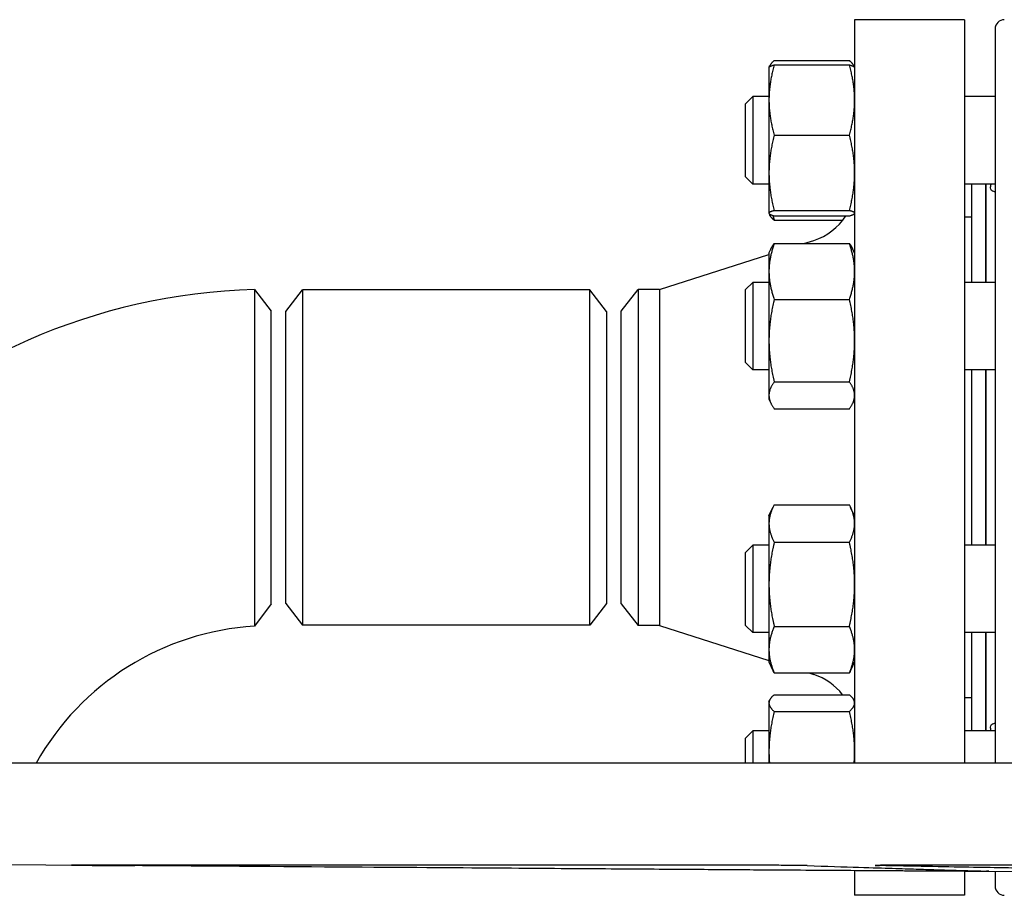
# Model space of a CAD drawing. Header units: inches. Extents: x 24 to 1128, y -69 to 748.
# Tile 483 of 656: x 601.01 to 609.44, y 384.1 to 391.6. Entities that reach past the tile are written whole.
import ezdxf

# ---------------------------------------------------------------- set-up
doc = ezdxf.new("R2010")
doc.units = ezdxf.units.IN
doc.header["$LTSCALE"] = 32
doc.header["$MEASUREMENT"] = 0
doc.layers.add('Visible (ANSI)', color=7, linetype='Continuous', lineweight=30)

msp = doc.modelspace()

# ---------------------------------------------------------------- linework, layer by layer
at = {"layer": 'Visible (ANSI)'}
for p, q in [((608.16063, 391.59867), (608.16063, 385.23187)), ((609.10063, 391.59867), (608.16063, 391.59867)), ((609.10063, 391.59867), (609.10063, 385.23187)), ((609.36437, 391.51993), (609.36437, 385.23187)), ((607.42719, 391.19108), (607.43255, 391.20256)), ((607.47172, 391.24905), (608.11555, 391.24905)), ((607.47172, 391.21105), (608.11555, 391.21105)), ((608.16007, 391.19108), (608.15472, 391.20256)), ((607.42663, 391.18988), (607.42719, 391.19108)), ((607.42663, 391.18988), (607.42663, 390.91033)), ((608.16063, 391.18988), (608.16007, 391.19108)), ((607.22563, 390.87738), (607.28813, 390.93988)), ((607.22563, 390.25238), (607.22563, 390.87738)), ((607.28813, 390.93988), (607.28813, 390.18988)), ((607.42663, 390.93988), (607.28813, 390.93988)), ((607.42663, 390.91033), (607.42663, 390.28654)), ((609.36437, 390.93988), (609.10063, 390.93988)), ((607.47172, 390.60962), (608.11555, 390.60962)), ((607.42663, 390.28654), (607.42663, 389.94108)), ((607.22563, 390.25238), (607.28813, 390.18988)), ((607.42663, 390.18988), (607.28813, 390.18988)), ((609.36437, 390.18988), (609.10063, 390.18988)), ((609.16063, 390.18988), (609.16063, 389.34876)), ((609.28063, 390.18988), (609.28063, 389.34876)), ((609.28563, 390.18988), (609.28563, 389.34876)), ((607.42663, 389.94108), (607.42663, 389.93988)), ((607.42663, 389.93988), (607.42719, 389.93867)), ((607.42719, 389.93867), (607.43255, 389.92719)), ((607.47172, 389.96345), (608.11555, 389.96345)), ((608.16063, 389.93988), (608.16007, 389.93867)), ((607.47172, 389.9187), (608.11555, 389.9187)), ((607.47172, 389.8807), (608.05754, 389.8807)), ((609.16063, 389.90867), (609.10063, 389.90867)), ((609.28563, 389.78867), (609.28063, 389.78867)), ((607.72628, 389.6811), (607.81161, 389.70812)), ((607.42663, 389.59876), (607.44261, 389.63303)), ((607.42663, 389.59876), (607.42663, 389.44225)), ((607.47172, 389.6811), (608.11555, 389.6811)), ((608.16063, 389.59876), (608.14465, 389.63303)), ((606.4873, 389.28867), (607.42663, 389.58619)), ((607.42663, 389.44225), (607.42663, 388.84974)), ((607.22563, 389.28626), (607.28813, 389.34876)), ((607.28813, 389.34876), (607.28813, 388.59876)), ((607.42663, 389.34876), (607.28813, 389.34876)), ((609.36437, 389.34876), (609.10063, 389.34876)), ((603.01826, 389.28672), (603.16063, 389.10117)), ((603.28563, 389.09867), (603.42951, 389.28617)), ((603.42951, 389.28617), (603.42951, 386.41117)), ((605.89176, 389.28617), (603.42951, 389.28617)), ((605.89176, 386.41117), (605.89176, 389.28617)), ((606.03563, 389.09867), (605.89176, 389.28617)), ((606.16063, 389.10117), (606.30451, 389.28867)), ((606.4873, 389.28867), (606.30451, 389.28867)), ((606.30451, 389.28867), (606.30451, 386.40867)), ((606.4873, 389.28867), (606.4873, 386.40867)), ((607.22563, 388.66126), (607.22563, 389.28626)), ((607.47172, 389.20341), (608.11555, 389.20341)), ((603.16063, 386.59617), (603.16063, 389.10107)), ((603.28563, 386.59867), (603.28563, 389.09867)), ((606.03563, 389.09867), (606.03563, 386.59867)), ((606.16063, 386.59617), (606.16063, 389.10117)), ((607.42663, 388.84974), (607.42663, 388.38125)), ((607.22563, 388.66126), (607.28813, 388.59876)), ((607.42663, 388.59876), (607.28813, 388.59876)), ((609.36437, 388.59876), (609.10063, 388.59876)), ((609.16063, 388.59876), (609.16063, 387.09858)), ((609.28063, 388.59876), (609.28063, 387.09858)), ((609.28563, 388.59876), (609.28563, 387.09858)), ((607.47172, 388.49607), (608.11555, 388.49607)), ((607.42663, 388.38125), (607.42663, 388.34876)), ((607.42663, 388.34876), (607.44261, 388.31449)), ((608.16063, 388.34876), (608.14465, 388.31449)), ((607.47172, 388.26642), (608.11555, 388.26642)), ((607.42663, 387.34858), (607.46069, 387.42162)), ((607.47172, 387.44388), (608.11555, 387.44388)), ((608.16063, 387.34858), (608.12657, 387.42162)), ((607.42663, 387.34858), (607.42663, 387.28318)), ((607.42663, 387.28318), (607.42663, 386.76233)), ((607.22563, 387.03608), (607.28813, 387.09858)), ((607.28813, 387.09858), (607.28813, 386.34858)), ((607.42663, 387.09858), (607.28813, 387.09858)), ((607.47172, 387.12248), (608.11555, 387.12248)), ((609.36437, 387.09858), (609.10063, 387.09858)), ((607.22563, 386.41108), (607.22563, 387.03608)), ((607.42663, 386.76233), (607.42663, 386.20273)), ((603.16063, 386.59617), (603.01831, 386.40428)), ((603.28563, 386.59867), (603.42951, 386.41117)), ((606.03563, 386.59867), (605.89176, 386.41117)), ((606.16063, 386.59617), (606.30451, 386.40867)), ((605.89176, 386.41117), (603.42951, 386.41117)), ((606.4873, 386.40867), (606.30451, 386.40867)), ((606.4873, 386.40867), (607.42663, 386.11115)), ((607.22563, 386.41108), (607.28813, 386.34858)), ((607.47172, 386.40218), (608.11555, 386.40218)), ((607.42663, 386.34858), (607.28813, 386.34858)), ((609.36437, 386.34858), (609.10063, 386.34858)), ((609.16063, 386.34858), (609.16063, 385.50746)), ((609.28063, 386.34858), (609.28063, 385.50746)), ((609.28563, 386.34858), (609.28563, 385.50746)), ((607.42663, 386.20273), (607.42663, 386.09858)), ((607.42663, 386.09858), (607.46069, 386.02554)), ((608.16063, 386.09858), (608.12657, 386.02554)), ((607.47172, 386.00328), (608.11555, 386.00328)), ((607.76721, 386.00328), (607.81161, 385.98922)), ((609.28563, 385.90867), (609.28063, 385.90867)), ((607.47172, 385.81664), (608.11555, 385.81664)), ((607.42663, 385.75746), (607.43255, 385.77014)), ((607.42663, 385.75746), (607.42663, 385.74504)), ((607.42663, 385.74504), (607.42663, 385.33135)), ((608.16063, 385.75746), (608.15472, 385.77014)), ((609.16063, 385.78867), (609.10063, 385.78867)), ((607.47172, 385.67343), (608.11555, 385.67343)), ((607.22563, 385.44496), (607.28813, 385.50746)), ((607.28813, 385.50746), (607.28813, 385.23187)), ((607.42663, 385.50746), (607.28813, 385.50746)), ((609.36437, 385.50746), (609.10063, 385.50746)), ((607.22563, 385.23187), (607.22563, 385.44496)), ((607.42663, 385.33135), (607.42663, 385.23187)), ((621.43013, 385.23187), (600.13113, 385.23187)), ((609.52063, 384.29886), (600.12846, 384.36588)), ((607.06967, 384.35673), (601.45119, 384.35673)), ((608.16063, 384.30857), (608.16063, 384.09867)), ((617.81657, 384.35673), (608.72568, 384.35673)), ((609.10063, 384.30186), (609.10063, 384.09867)), ((609.36437, 384.29998), (609.36437, 384.17741)), ((609.10063, 384.09867), (608.16063, 384.09867))]:
    msp.add_line(p, q, dxfattribs=at)
for centre, radius, start, end in [((609.44311, 391.51993), 0.07874, 90, 180), ((607.66063, 390.18478), 0.5, 287.574716, 327.84865), ((603.16063, 384.09867), 5.19, 91.571968, 178.428032), ((603.16063, 384.09867), 2.31, 93.532272, 150.622394), ((607.66063, 385.51256), 0.5, 37.457, 72.425284), ((609.44311, 384.17741), 0.07874, 180, 270)]:
    msp.add_arc(centre, radius, start, end, dxfattribs=at)
for points, weights in [([(607.47172, 391.21105), (607.42663, 391.04989), (607.42663, 390.91033)], [1, 1.0379548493, 1]), ([(607.42719, 391.19108), (607.43152, 391.20036), (607.47172, 391.21105)], [1.00755250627, 1.03370208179, 1]), ([(607.47172, 391.24905), (607.43705, 391.21955), (607.42915, 391.19377)], [1, 1.02892942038, 1.01375847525]), ([(608.15812, 391.19377), (608.15021, 391.21955), (608.11555, 391.24905)], [1.01375847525, 1.02892942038, 1]), ([(608.16063, 390.91033), (608.16063, 391.04989), (608.11555, 391.21105)], [1, 1.0379548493, 1]), ([(608.11555, 391.21105), (608.15575, 391.20036), (608.16007, 391.19108)], [1, 1.03370208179, 1.00755250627]), ([(607.42663, 390.91033), (607.42663, 390.77077), (607.47172, 390.60962)], [1, 1.0379548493, 1]), ([(608.11555, 390.60962), (608.16063, 390.77077), (608.16063, 390.91033)], [1, 1.0379548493, 1]), ([(607.47172, 390.60962), (607.42663, 390.43648), (607.42663, 390.28654)], [1, 1.0379548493, 1]), ([(608.16063, 390.28654), (608.16063, 390.43648), (608.11555, 390.60962)], [1, 1.0379548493, 1]), ([(607.42663, 390.28654), (607.42663, 390.13659), (607.47172, 389.96345)], [1, 1.0379548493, 1]), ([(608.11555, 389.96345), (608.16063, 390.13659), (608.16063, 390.28654)], [1, 1.0379548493, 1]), ([(607.47172, 389.96345), (607.42663, 389.95146), (607.42663, 389.94108)], [1, 1.0379548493, 1]), ([(607.42663, 389.94108), (607.42663, 389.93069), (607.47172, 389.9187)], [1, 1.0379548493, 1]), ([(608.16063, 389.94108), (608.16063, 389.95146), (608.11555, 389.96345)], [1, 1.0379548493, 1]), ([(608.11555, 389.9187), (608.16063, 389.93069), (608.16063, 389.94108)], [1, 1.0379548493, 1]), ([(607.47172, 389.8807), (607.44272, 389.90538), (607.43255, 389.92719)], [1, 1.02408927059, 1.01760047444]), ([(607.4596, 389.92213), (607.46516, 389.9018), (607.47172, 389.8807)], [1.00919201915, 1.00535018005, 1]), ([(607.47172, 389.6811), (607.42663, 389.5531), (607.42663, 389.44225)], [1, 1.0379548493, 1]), ([(607.44261, 389.63303), (607.45331, 389.65598), (607.47172, 389.6811)], [1.01820717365, 1.01515415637, 1]), ([(608.16063, 389.44225), (608.16063, 389.5531), (608.11555, 389.6811)], [1, 1.0379548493, 1]), ([(608.11555, 389.6811), (608.13395, 389.65598), (608.14465, 389.63303)], [1, 1.01515415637, 1.01820717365]), ([(607.42663, 389.44225), (607.42663, 389.3314), (607.47172, 389.20341)], [1, 1.0379548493, 1]), ([(608.11555, 389.20341), (608.16063, 389.3314), (608.16063, 389.44225)], [1, 1.0379548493, 1]), ([(607.47172, 389.20341), (607.42663, 389.01388), (607.42663, 388.84974)], [1, 1.0379548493, 1]), ([(608.16063, 388.84974), (608.16063, 389.01388), (608.11555, 389.20341)], [1, 1.0379548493, 1]), ([(607.42663, 388.84974), (607.42663, 388.6856), (607.47172, 388.49607)], [1, 1.0379548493, 1]), ([(608.11555, 388.49607), (608.16063, 388.6856), (608.16063, 388.84974)], [1, 1.0379548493, 1]), ([(607.47172, 388.49607), (607.42663, 388.43454), (607.42663, 388.38125)], [1, 1.0379548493, 1]), ([(608.16063, 388.38125), (608.16063, 388.43454), (608.11555, 388.49607)], [1, 1.0379548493, 1]), ([(607.42663, 388.38125), (607.42663, 388.32796), (607.47172, 388.26642)], [1, 1.0379548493, 1]), ([(608.11555, 388.26642), (608.16063, 388.32796), (608.16063, 388.38125)], [1, 1.0379548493, 1]), ([(607.47172, 387.44388), (607.42663, 387.35776), (607.42663, 387.28318)], [1, 1.0379548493, 1]), ([(608.16063, 387.28318), (608.16063, 387.35776), (608.11555, 387.44388)], [1, 1.0379548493, 1]), ([(607.42663, 387.28318), (607.42663, 387.2086), (607.47172, 387.12248)], [1, 1.0379548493, 1]), ([(608.11555, 387.12248), (608.16063, 387.2086), (608.16063, 387.28318)], [1, 1.0379548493, 1]), ([(607.47172, 387.12248), (607.42663, 386.92948), (607.42663, 386.76233)], [1, 1.0379548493, 1]), ([(608.16063, 386.76233), (608.16063, 386.92948), (608.11555, 387.12248)], [1, 1.0379548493, 1]), ([(607.42663, 386.76233), (607.42663, 386.59519), (607.47172, 386.40218)], [1, 1.0379548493, 1]), ([(608.11555, 386.40218), (608.16063, 386.59519), (608.16063, 386.76233)], [1, 1.0379548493, 1]), ([(607.47172, 386.40218), (607.42663, 386.2953), (607.42663, 386.20273)], [1, 1.0379548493, 1]), ([(608.16063, 386.20273), (608.16063, 386.2953), (608.11555, 386.40218)], [1, 1.0379548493, 1]), ([(607.42663, 386.20273), (607.42663, 386.11017), (607.47172, 386.00328)], [1, 1.0379548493, 1]), ([(608.11555, 386.00328), (608.16063, 386.11017), (608.16063, 386.20273)], [1, 1.0379548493, 1]), ([(607.47172, 386.00328), (607.4658, 386.01459), (607.46069, 386.02554)], [1, 1.00482700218, 1.0084262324]), ([(608.12657, 386.02554), (608.12147, 386.01459), (608.11555, 386.00328)], [1.0084262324, 1.00482700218, 1]), ([(607.47172, 385.81664), (607.42663, 385.77827), (607.42663, 385.74504)], [1, 1.0379548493, 1]), ([(608.16063, 385.74504), (608.16063, 385.77827), (608.11555, 385.81664)], [1, 1.0379548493, 1]), ([(607.42663, 385.74504), (607.42663, 385.7118), (607.47172, 385.67343)], [1, 1.0379548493, 1]), ([(608.11555, 385.67343), (608.16063, 385.7118), (608.16063, 385.74504)], [1, 1.0379548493, 1]), ([(607.47172, 385.67343), (607.42663, 385.49011), (607.42663, 385.33135)], [1, 1.0379548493, 1]), ([(608.16063, 385.33135), (608.16063, 385.49011), (608.11555, 385.67343)], [1, 1.0379548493, 1]), ([(607.42663, 385.33135), (607.42663, 385.28195), (607.43071, 385.23187)], [1, 1.01150697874, 1.01603669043]), ([(608.15655, 385.23187), (608.16063, 385.28195), (608.16063, 385.33135)], [1.01603669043, 1.01150697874, 1]), ([(608.82649, 384.30529), (607.47816, 384.31363), (601.99261, 384.35262)], [3.22913550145, 2.37560125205, 1.06245079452]), ([(607.75488, 384.35262), (608.99358, 384.31363), (609.29804, 384.30529)], [1.05826131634, 2.36623373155, 3.21640230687]), ([(611.0555, 384.30529), (610.52665, 384.31363), (608.37508, 384.35262)], [3.21640230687, 2.36623373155, 1.05826131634])]:
    msp.add_rational_spline(points, weights, degree=2, dxfattribs=at)
for points, knots in [([(609.36437, 390.12541), (609.36043, 390.12536), (609.35673, 390.12559), (609.33511, 390.12877), (609.325, 390.13991), (609.325, 390.16712), (609.32727, 390.17778), (609.3316, 390.18995)], [1.50332546, 1.50332546, 1.50332546, 1.50332546, 1.57282079, 1.57282079, 1.94039734, 1.94039734, 2.11460476, 2.11460476, 2.11460476, 2.11460476]), ([(603.01826, 389.2866), (603.01826, 389.28664), (603.01826, 389.28177), (603.01826, 389.24112), (603.01826, 389.16178), (603.01825, 388.92035), (603.01825, 388.75767), (603.01825, 388.38185), (603.01824, 388.16899), (603.01824, 387.73436), (603.01824, 387.51285), (603.01825, 387.10685), (603.01826, 386.92264), (603.01828, 386.62889), (603.0183, 386.51966), (603.01831, 386.42292), (603.01831, 386.40428), (603.01831, 386.40428)], [0, 0, 0, 0, 0.1436733, 0.1436733, 0.5927412, 0.5927412, 1.0459056, 1.0459056, 1.4988249, 1.4988249, 1.9539649, 1.9539649, 2.4091778, 2.4091778, 2.8649227, 2.8649227, 3.1415927, 3.1415927, 3.1415927, 3.1415927]), ([(609.3316, 385.50739), (609.32727, 385.51956), (609.325, 385.53022), (609.325, 385.55743), (609.33511, 385.56856), (609.35673, 385.57175), (609.36043, 385.57198), (609.36437, 385.57193)], [1.76618992, 1.76618992, 1.76618992, 1.76618992, 1.94039734, 1.94039734, 2.30797388, 2.30797388, 2.37746922, 2.37746922, 2.37746922, 2.37746922]), ([(601.45119, 384.35673), (601.44514, 384.35673), (601.45214, 384.35664), (601.49473, 384.35627), (601.53032, 384.35599), (601.61629, 384.35534), (601.67217, 384.35493), (601.79683, 384.35402), (601.86561, 384.35353), (601.93071, 384.35306), (601.95093, 384.35292), (601.97168, 384.35277), (601.99261, 384.35262)], [-1.9856898, -1.9856898, -1.9856898, -1.9856898, -1.489271, -1.489271, -0.9928522, -0.9928522, -0.4964261, -0.4964261, 0, 0, 0, 0.1542302, 0.1542302, 0.1542302, 0.1542302]), ([(607.75488, 384.35262), (607.75009, 384.35277), (607.7442, 384.35292), (607.73724, 384.35306), (607.71486, 384.35353), (607.67836, 384.35402), (607.58352, 384.35493), (607.52519, 384.35534), (607.4055, 384.35599), (607.3365, 384.35627), (607.19849, 384.35664), (607.12949, 384.35673), (607.06967, 384.35673)], [-0.1542302, -0.1542302, -0.1542302, -0.1542302, 0, 0, 0, 0.4964261, 0.4964261, 0.9928522, 0.9928522, 1.489271, 1.489271, 1.9856898, 1.9856898, 1.9856898, 1.9856898]), ([(608.72568, 384.35673), (608.66212, 384.35673), (608.59745, 384.35664), (608.48577, 384.35627), (608.43876, 384.35599), (608.3722, 384.35534), (608.34841, 384.35493), (608.33061, 384.35402), (608.33662, 384.35353), (608.36001, 384.35292), (608.36694, 384.35277), (608.37508, 384.35262)], [1.9856898, 1.9856898, 1.9856898, 1.9856898, 2.4821086, 2.4821086, 2.9785274, 2.9785274, 3.4749535, 3.4749535, 3.9713796, 3.9713796, 4.1256098, 4.1256098, 4.1256098, 4.1256098]), ([(609.29804, 384.30529), (609.30531, 384.3051), (609.30955, 384.30491), (609.31382, 384.30445), (609.30702, 384.30418), (609.272, 384.30381), (609.24378, 384.30372), (609.17654, 384.30372), (609.13245, 384.30381), (609.03156, 384.30418), (608.97477, 384.30445), (608.89009, 384.30491), (608.85868, 384.3051), (608.82649, 384.30529)], [0.6387315, 0.6387315, 0.6387315, 0.6387315, 0.8715991, 0.8715991, 1.3073849, 1.3073849, 1.7431707, 1.7431707, 2.1789564, 2.1789564, 2.6147422, 2.6147422, 2.8476098, 2.8476098, 2.8476098, 2.8476098])]:
    msp.add_open_spline(points, degree=3, knots=knots, dxfattribs=at)

doc.saveas('drawing.dxf')
